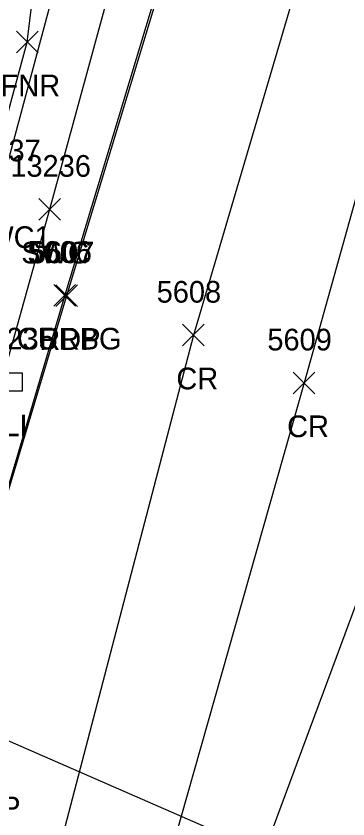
# Model space of a CAD drawing. Extents: x 1462089 to 1464015, y 730534 to 736144.
# Drawn here: x 1462398 to 1462428.6, y 730762 to 730836.1 of the extents above; entities that cross this region are included whole.
import ezdxf

# ---------------------------------------------------------------- set-up
doc = ezdxf.new("R2010")
doc.units = 0
for name, color, linetype in [('D_C', 7, 'Continuous'), ('DCP', 7, 'Continuous'), ('L_A', 7, 'Continuous'), ('L_TIC', 7, 'Continuous'), ('LFNC', 7, 'Continuous'), ('P_A', 7, 'Continuous'), ('P_I', 7, 'Continuous'), ('P_TIC', 7, 'Continuous'), ('PET', 7, 'Continuous'), ('PRC', 7, 'Continuous'), ('R_A', 7, 'Continuous'), ('R_I', 7, 'Continuous'), ('R_TIC', 7, 'Continuous'), ('RC', 7, 'Continuous'), ('RSW', 7, 'Continuous'), ('U_A', 7, 'Continuous'), ('U_I', 7, 'Continuous'), ('ULP', 7, 'Continuous')]:
    doc.layers.add(name, color=color, linetype=linetype)

msp = doc.modelspace()

# ---------------------------------------------------------------- linework, layer by layer
at = {"layer": 'DCP'}
msp.add_lwpolyline([(1462393.082, 730771.069), (1462433.543, 730753.417)], dxfattribs=at)
at = {"layer": 'L_TIC'}
for points in [[(1462398.051, 730832.672), (1462400.051, 730834.672)], [(1462400.051, 730832.672), (1462398.051, 730834.672)]]:
    msp.add_lwpolyline(points, dxfattribs=at)
at = {"layer": 'LFNC'}
msp.add_lwpolyline([(1462384.981, 730788.027), (1462389.087, 730797.155), (1462392.276, 730808.912), (1462394.046, 730815.355), (1462399.051, 730833.672), (1462400.215, 730843.197), (1462401.341, 730846.491), (1462402.735, 730851.199), (1462406.71, 730861.133), (1462411.72, 730877.945), (1462422.89, 730920.747), (1462428.81, 730945.275), (1462429.663, 730954.758)], dxfattribs=at)
at = {"layer": 'P_TIC'}
for points in [[(1462401.675, 730809.272), (1462403.675, 730811.272)], [(1462403.675, 730809.272), (1462401.675, 730811.272)], [(1462413.378, 730805.637), (1462415.378, 730807.637)], [(1462415.378, 730805.637), (1462413.378, 730807.637)], [(1462423.603, 730801.226), (1462425.603, 730803.226)], [(1462425.603, 730801.226), (1462423.603, 730803.226)]]:
    msp.add_lwpolyline(points, dxfattribs=at)
at = {"layer": 'PET'}
msp.add_lwpolyline([(1462468.326, 731055.464), (1462454.623, 731002.71), (1462439.372, 730943.541), (1462426.72, 730893.883), (1462414.129, 730848.032), (1462402.675, 730810.272), (1462391.124, 730771.788), (1462384.959, 730750.701), (1462383.455, 730746.117), (1462378.837, 730730.43)], dxfattribs=at)
at = {"layer": 'PRC'}
for points in [[(1462502.241, 731140.649), (1462491.591, 731093.412), (1462481.409, 731051.886), (1462466.381, 730998.853), (1462449.742, 730941.326), (1462438.111, 730890.414), (1462425.454, 730844.203), (1462414.378, 730806.637), (1462401.133, 730755.946), (1462392.12, 730727.265), (1462378.758, 730682.128), (1462374.561, 730668.664), (1462358.3, 730624.573), (1462349.446, 730590.208), (1462338.444, 730561.087)], [(1462522.114, 731136.266), (1462509.014, 731086.504), (1462495.843, 731048.676), (1462480.832, 730995.433), (1462460.794, 730938.782), (1462449.007, 730886.807), (1462435.474, 730841.095), (1462424.603, 730802.226), (1462409.981, 730750.745), (1462401.876, 730724.374), (1462388.003, 730678.771), (1462384.493, 730666.354), (1462369.098, 730623.58), (1462360.68, 730585), (1462348.492, 730557.7)], [(1462531.515, 731132.984), (1462517.28, 731085.282), (1462509.353, 731045.029), (1462493.599, 730992.368), (1462476.953, 730933.085), (1462462.375, 730883.835), (1462447.905, 730837.268), (1462435.369, 730797.923), (1462416.948, 730748.336), (1462410.801, 730719.379), (1462396.341, 730673.49), (1462394.762, 730664.922), (1462379.239, 730620.511), (1462379.284, 730620.518), (1462366.634, 730580.828), (1462357.577, 730553.747)]]:
    msp.add_lwpolyline(points, dxfattribs=at)
at = {"layer": 'R_TIC'}
for points in [[(1462400.128, 730817.25), (1462402.128, 730819.25)], [(1462402.128, 730817.25), (1462400.128, 730819.25)], [(1462401.505, 730809.311), (1462403.505, 730811.311)], [(1462403.505, 730809.311), (1462401.505, 730811.311)]]:
    msp.add_lwpolyline(points, dxfattribs=at)
at = {"layer": 'RC'}
msp.add_lwpolyline([(1462468.059, 731055.45), (1462454.452, 731002.687), (1462439.295, 730943.639), (1462426.445, 730893.892), (1462413.944, 730848.157), (1462402.505, 730810.311), (1462391.106, 730771.86), (1462384.598, 730751.001)], dxfattribs=at)
at = {"layer": 'RSW'}
for points in [[(1462365.212, 730706.592), (1462365.681, 730709.782), (1462367.075, 730715.114), (1462375.579, 730745.466), (1462378.85, 730756.938), (1462385.645, 730780.966), (1462396.441, 730819.679), (1462403.544, 730845.945), (1462401.341, 730846.491), (1462400.759, 730846.71), (1462402.181, 730851.525), (1462402.735, 730851.199), (1462404.924, 730850.627), (1462415.031, 730885.133), (1462424.083, 730920.735), (1462432.259, 730954.615), (1462438.298, 730978.946), (1462452.958, 731038.493), (1462460.269, 731066.266), (1462471.187, 731084.223), (1462474.186, 731089.34), (1462475.994, 731088.665), (1462476.765, 731088.455)], [(1462369.056, 730705.4), (1462369.741, 730708.321), (1462371.303, 730712.905), (1462380.074, 730743.761), (1462383.54, 730755.608), (1462390.334, 730779.631), (1462401.128, 730818.25), (1462408.876, 730846.655), (1462419.305, 730882.825), (1462428.728, 730919.268), (1462437.082, 730953.461), (1462442.756, 730977.862), (1462457.49, 731036.904), (1462465.003, 731064.856), (1462473.693, 731078.831), (1462474.261, 731078.765), (1462476.765, 731088.455)]]:
    msp.add_lwpolyline(points, dxfattribs=at)
at = {"layer": 'ULP'}
for p, q in [((1462396.905, 730803.148), (1462398.572, 730803.148)), ((1462398.572, 730803.148), (1462398.572, 730801.481)), ((1462398.572, 730801.481), (1462396.905, 730801.481))]:
    msp.add_line(p, q, dxfattribs=at)

# ---------------------------------------------------------------- texts
at = {"layer": 'D_C'}
msp.add_text('18"RCP', height=2, dxfattribs=at).set_placement((1462388.854, 730762.069))
at = {"layer": 'L_A'}
msp.add_text('FNR', height=2, dxfattribs=at).set_placement((1462396.587, 730828.672))
at = {"layer": 'P_A'}
for s, p in [('RDP', (1462400.163, 730805.272)), ('CR', (1462412.811, 730801.637)), ('CR', (1462423.036, 730797.226))]:
    msp.add_text(s, height=2, dxfattribs=at).set_placement(p)
at = {"layer": 'P_I'}
for s, p in [('5607', (1462399.289, 730813.272)), ('5608', (1462410.992, 730809.637)), ('5609', (1462421.209, 730805.226))]:
    msp.add_text(s, height=2, dxfattribs=at).set_placement(p)
at = {"layer": 'R_A'}
for s, p in [('SWC1', (1462393.48, 730814.679)), ('SWC', (1462398.49, 730813.25)), ('CURBG', (1462398.088, 730805.311))]:
    msp.add_text(s, height=2, dxfattribs=at).set_placement(p)
at = {"layer": 'R_I'}
for s, p in [('13237', (1462392.851, 730822.679)), ('13236', (1462397.483, 730821.25)), ('5606', (1462399.064, 730813.311))]:
    msp.add_text(s, height=2, dxfattribs=at).set_placement(p)
at = {"layer": 'U_A'}
msp.add_text('LI', height=2, dxfattribs=at).set_placement((1462396.841, 730797.315))
at = {"layer": 'U_I'}
msp.add_text('13235', height=2, dxfattribs=at).set_placement((1462394.148, 730805.315))

doc.saveas('drawing.dxf')
